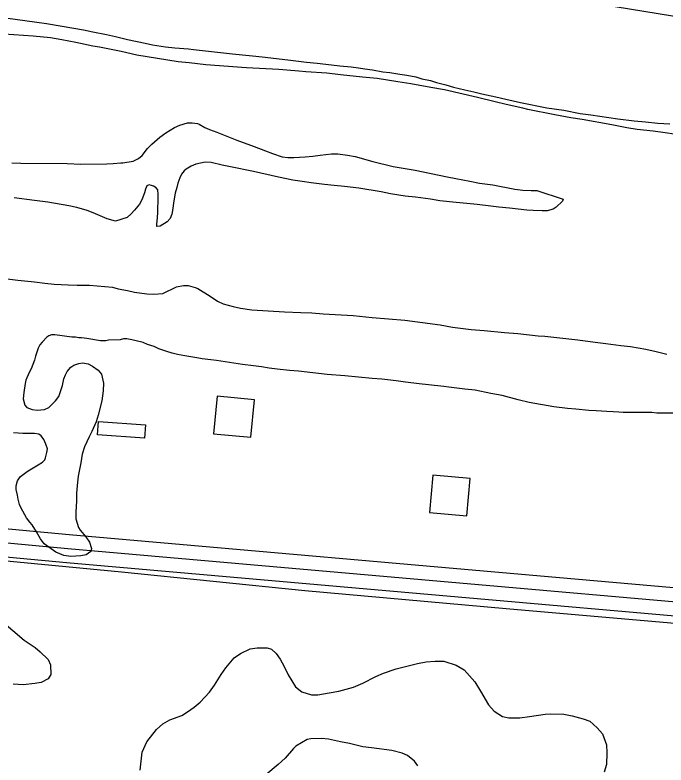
# Model space of a CAD drawing. Extents: x 3297735 to 3335592, y 670436 to 695807.
# Drawn here: x 3302214 to 3302907, y 677790 to 678589 of the extents above; entities that cross this region are included whole.
import ezdxf

# ---------------------------------------------------------------- set-up
doc = ezdxf.new("R2010")
doc.units = 0
for name, color, linetype in [('V-BLDG-OTLN', 7, 'Continuous'), ('V-ROAD-CNTR', 7, 'Continuous'), ('V-SITE-VEGE', 7, 'Continuous'), ('V-TOPO-SHOR', 7, 'Continuous')]:
    doc.layers.add(name, color=color, linetype=linetype)

msp = doc.modelspace()

# ---------------------------------------------------------------- linework, layer by layer
at = {"layer": 'V-BLDG-OTLN'}
for points in [[(3302424.96, 678143.16), (3302464.78, 678139.37), (3302468.57, 678179.19), (3302428.75, 678182.98)], [(3302351.46, 678138.57), (3302301.59, 678142.13), (3302302.59, 678156.09), (3302352.46, 678152.53)], [(3302654.98, 678059.16), (3302694.83, 678055.68), (3302698.31, 678095.53), (3302658.46, 678099)]]:
    msp.add_lwpolyline(points, close=True, dxfattribs=at)
at = {"layer": 'V-ROAD-CNTR'}
for points in [[(3303372.33, 677938.8), (3302271.32, 678035.41), (3301857.42, 678074.02)], [(3303371.02, 677923.85), (3302269.97, 678020.47), (3301856.03, 678059.08)], [(3303369.71, 677908.91), (3302268.61, 678005.54), (3301854.64, 678044.15)]]:
    msp.add_lwpolyline(points, dxfattribs=at)
at = {"layer": 'V-SITE-VEGE'}
for p, q in [((3302203.56, 678586.23), (3302247.24, 678580.07)), ((3302247.24, 678580.07), (3302276.35, 678575.04)), ((3302232.91, 678566.64), (3302202.14, 678568.65)), ((3302276.35, 678575.04), (3302286.79, 678573.37)), ((3302286.79, 678573.37), (3302296.4, 678571.14)), ((3302296.4, 678571.14), (3302311.23, 678568.35)), ((3302311.23, 678568.35), (3302320.57, 678566.41)), ((3302251.59, 678564.67), (3302232.91, 678566.64)), ((3302263.68, 678562.71), (3302251.59, 678564.67)), ((3302278.51, 678559.93), (3302263.68, 678562.71)), ((3302296.63, 678556.03), (3302278.51, 678559.93)), ((3302320.57, 678566.41), (3302333.48, 678563.07)), ((3302333.48, 678563.07), (3302352.15, 678559.18)), ((3302303.78, 678554.91), (3302296.63, 678556.03)), ((3302326.84, 678550.18), (3302303.78, 678554.91)), ((3302352.15, 678559.18), (3302360.11, 678557.23)), ((3302360.11, 678557.23), (3302373.85, 678555.27)), ((3302373.85, 678555.27), (3302384.01, 678554.15)), ((3302384.01, 678554.15), (3302398.3, 678553.01)), ((3302398.3, 678553.01), (3302403.79, 678552.44)), ((3302403.79, 678552.44), (3302419.72, 678550.47)), ((3302343.32, 678546.56), (3302326.84, 678550.18)), ((3302387.27, 678539.3), (3302343.32, 678546.56)), ((3302419.72, 678550.47), (3302445.27, 678547.66)), ((3302445.27, 678547.66), (3302470.27, 678545.4)), ((3302470.27, 678545.4), (3302480.16, 678544.27)), ((3302480.16, 678544.27), (3302507.08, 678540.9)), ((3302399.08, 678538.17), (3302387.27, 678539.3)), ((3302416.94, 678536.2), (3302399.08, 678538.17)), ((3302460.07, 678533.06), (3302416.94, 678536.2)), ((3302507.08, 678540.9), (3302524.11, 678538.93)), ((3302524.11, 678538.93), (3302535.38, 678537.8)), ((3302535.38, 678537.8), (3302550.48, 678536.11)), ((3302550.48, 678536.11), (3302559.55, 678534.99)), ((3302494.41, 678531.04), (3302460.07, 678533.06)), ((3302515.84, 678529.33), (3302494.41, 678531.04)), ((3302523.26, 678528.49), (3302515.84, 678529.33)), ((3302545.79, 678527.06), (3302523.26, 678528.49)), ((3302559.55, 678534.99), (3302571.64, 678533.85)), ((3302571.64, 678533.85), (3302579.33, 678532.73)), ((3302579.33, 678532.73), (3302586.2, 678531.89)), ((3302586.2, 678531.89), (3302594.16, 678530.77)), ((3302594.16, 678530.77), (3302605.42, 678528.54)), ((3302605.42, 678528.54), (3302612.84, 678527.97)), ((3302612.84, 678527.97), (3302623.55, 678526.02)), ((3302560.35, 678525.36), (3302545.79, 678527.06)), ((3302583.7, 678522.83), (3302560.35, 678525.36)), ((3302599.36, 678521.42), (3302583.7, 678522.83)), ((3302621.33, 678518.06), (3302599.36, 678521.42)), ((3302623.55, 678526.02), (3302630.69, 678525.18)), ((3302630.69, 678525.18), (3302640.58, 678523.23)), ((3302640.58, 678523.23), (3302646.9, 678521.29)), ((3302646.9, 678521.29), (3302656.23, 678519.34)), ((3302635.07, 678515.82), (3302621.33, 678518.06)), ((3302656.49, 678511.92), (3302635.07, 678515.82)), ((3302656.23, 678519.34), (3302662.55, 678517.12)), ((3302671.05, 678509.41), (3302656.49, 678511.92)), ((3302662.55, 678517.12), (3302672.43, 678514.62)), ((3302672.43, 678514.62), (3302680.4, 678512.4)), ((3302680.4, 678512.4), (3302692.75, 678509.35)), ((3302706.2, 678501.34), (3302671.05, 678509.41)), ((3302692.75, 678509.35), (3302702.09, 678507.4)), ((3302702.09, 678507.4), (3302710.88, 678505.18)), ((3302710.88, 678505.18), (3302725.71, 678501.84)), ((3302724.87, 678496.62), (3302706.2, 678501.34)), ((3302736.68, 678493.84), (3302724.87, 678496.62)), ((3302725.71, 678501.84), (3302736.14, 678499.61)), ((3302736.14, 678499.61), (3302751.8, 678496)), ((3302751.8, 678496), (3302780.08, 678490.43)), ((3302754.25, 678489.95), (3302736.68, 678493.84)), ((3302759.75, 678488.56), (3302754.25, 678489.95)), ((3302788.31, 678482.71), (3302759.75, 678488.56)), ((3302780.08, 678490.43), (3302797.94, 678487.63)), ((3302797.94, 678487.63), (3302815.52, 678484.29)), ((3302805.61, 678479.64), (3302788.31, 678482.71)), ((3302817.7, 678477.68), (3302805.61, 678479.64)), ((3302815.52, 678484.29), (3302826.78, 678482.88)), ((3302826.78, 678482.88), (3302855.62, 678478.68)), ((3302383.51, 678469.24), (3302389.29, 678471.97)), ((3302389.29, 678471.97), (3302397.26, 678474.15)), ((3302397.26, 678474.15), (3302402.48, 678474.13)), ((3302402.48, 678474.13), (3302407.98, 678473.57)), ((3302407.98, 678473.57), (3302409.9, 678472.74)), ((3302409.9, 678472.74), (3302415.94, 678469.42)), ((3302849.01, 678472.1), (3302817.7, 678477.68)), ((3302864.94, 678469.04), (3302849.01, 678472.1)), ((3302855.62, 678478.68), (3302872.93, 678476.44)), ((3302872.93, 678476.44), (3302885.01, 678475.3)), ((3302885.01, 678475.3), (3302897.92, 678473.9)), ((3302897.92, 678473.9), (3302910.84, 678473.31)), ((3302367.82, 678459.11), (3302374.15, 678463.77)), ((3302374.15, 678463.77), (3302383.51, 678469.24)), ((3302415.94, 678469.42), (3302420.6, 678467.21)), ((3302420.6, 678467.21), (3302428.56, 678464.44)), ((3302428.56, 678464.44), (3302433.77, 678462.23)), ((3302875.92, 678467.36), (3302864.94, 678469.04)), ((3302893.23, 678465.39), (3302875.92, 678467.36)), ((3302905.87, 678463.71), (3302893.23, 678465.39)), ((3302925.09, 678460.91), (3302905.87, 678463.71)), ((3302359.28, 678451.71), (3302367.82, 678459.11)), ((3302433.77, 678462.23), (3302449.7, 678455.87)), ((3302449.7, 678455.87), (3302468.36, 678449.22)), ((3302354.6, 678447.06), (3302359.28, 678451.71)), ((3302468.36, 678449.22), (3302480.44, 678444.52)), ((3302345.22, 678436.36), (3302349.08, 678439.65)), ((3302349.08, 678439.65), (3302354.6, 678447.06)), ((3302480.44, 678444.52), (3302487.85, 678441.48)), ((3302487.85, 678441.48), (3302498.01, 678438.15)), ((3302530.71, 678438.89), (3302538.68, 678439.97)), ((3302538.68, 678439.97), (3302550.5, 678441.31)), ((3302550.5, 678441.31), (3302557.37, 678441.29)), ((3302557.37, 678441.29), (3302567.81, 678439.89)), ((3302567.81, 678439.89), (3302575.78, 678438.49)), ((3302210.29, 678431.78), (3302219.91, 678431.21)), ((3302318.28, 678430.94), (3302326.25, 678431.74)), ((3302326.25, 678431.74), (3302328.45, 678431.74)), ((3302328.45, 678431.74), (3302339.45, 678433.63)), ((3302339.45, 678433.63), (3302345.22, 678436.36)), ((3302416.11, 678432.33), (3302406.21, 678430.43)), ((3302422.7, 678432.04), (3302416.11, 678432.33)), ((3302434.23, 678429.26), (3302422.7, 678432.04)), ((3302498.01, 678438.15), (3302504.05, 678437.31)), ((3302504.05, 678437.31), (3302510.65, 678437.29)), ((3302510.65, 678437.29), (3302522.47, 678438.09)), ((3302522.47, 678438.09), (3302530.71, 678438.89)), ((3302575.78, 678438.49), (3302594.72, 678432.95)), ((3302594.72, 678432.95), (3302616.14, 678427.67)), ((3302219.91, 678431.21), (3302269.37, 678431.08)), ((3302269.37, 678431.08), (3302283.93, 678430.21)), ((3302283.93, 678430.21), (3302311.41, 678430.69)), ((3302311.41, 678430.69), (3302318.28, 678430.94)), ((3302396.03, 678424.96), (3302393.83, 678423.32)), ((3302401.26, 678427.97), (3302396.03, 678424.96)), ((3302406.21, 678430.43), (3302401.26, 678427.97)), ((3302443.3, 678427.31), (3302434.23, 678429.26)), ((3302467.74, 678422.57), (3302443.3, 678427.31)), ((3302616.14, 678427.67), (3302639.76, 678423.76)), ((3302639.76, 678423.76), (3302673.82, 678416.79)), ((3302390.79, 678419.48), (3302389.14, 678415.64)), ((3302393.83, 678423.32), (3302390.79, 678419.48)), ((3302494.38, 678416.45), (3302467.74, 678422.57)), ((3302509.48, 678413.39), (3302494.38, 678416.45)), ((3302673.82, 678416.79), (3302683.16, 678415.12)), ((3302356.41, 678408.31), (3302354.22, 678407.21)), ((3302358.89, 678407.48), (3302356.41, 678408.31)), ((3302387.2, 678410.15), (3302386.08, 678405.48)), ((3302389.14, 678415.64), (3302387.2, 678410.15)), ((3302519.37, 678411.72), (3302509.48, 678413.39)), ((3302528.99, 678410.32), (3302519.37, 678411.72)), ((3302543.27, 678408.63), (3302528.99, 678410.32)), ((3302553.44, 678407.5), (3302543.27, 678408.63)), ((3302683.16, 678415.12), (3302697.98, 678412.06)), ((3302697.98, 678412.06), (3302708.15, 678410.11)), ((3302708.15, 678410.11), (3302722.43, 678408.14)), ((3302722.43, 678408.14), (3302745.78, 678403.69)), ((3302351.72, 678399.8), (3302348.68, 678392.39)), ((3302352.56, 678403.65), (3302351.72, 678399.8)), ((3302354.22, 678407.21), (3302352.56, 678403.65)), ((3302361.08, 678406.92), (3302358.89, 678407.48)), ((3302364.1, 678404.99), (3302361.08, 678406.92)), ((3302365.74, 678402.79), (3302364.1, 678404.99)), ((3302366.28, 678397.84), (3302365.74, 678402.79)), ((3302386.08, 678405.48), (3302384.14, 678399.44)), ((3302564.43, 678406.65), (3302553.44, 678407.5)), ((3302579.81, 678404.69), (3302564.43, 678406.65)), ((3302603.7, 678400.77), (3302579.81, 678404.69)), ((3302613.32, 678398.82), (3302603.7, 678400.77)), ((3302745.78, 678403.69), (3302754.29, 678402.56)), ((3302754.29, 678402.56), (3302763.36, 678402.26)), ((3302763.36, 678402.26), (3302769.41, 678402.25)), ((3302769.41, 678402.25), (3302797.14, 678393.11)), ((3302234.36, 678391.6), (3302212.66, 678394.41)), ((3302348.68, 678392.39), (3302346.19, 678387.72)), ((3302366.25, 678389.04), (3302366.28, 678397.84)), ((3302384.14, 678399.44), (3302382.75, 678391.2)), ((3302629.25, 678396.3), (3302613.32, 678398.82)), ((3302640.24, 678395.18), (3302629.25, 678396.3)), ((3302656.17, 678392.94), (3302640.24, 678395.18)), ((3302666.06, 678391.26), (3302656.17, 678392.94)), ((3302797.14, 678393.11), (3302796.58, 678390.91)), ((3302248.65, 678389.64), (3302234.36, 678391.6)), ((3302271.17, 678385.73), (3302248.65, 678389.64)), ((3302279.41, 678384.06), (3302271.17, 678385.73)), ((3302290.67, 678381), (3302279.41, 678384.06)), ((3302346.19, 678387.72), (3302340.95, 678381.14)), ((3302365.68, 678378.88), (3302365.69, 678384.93)), ((3302365.69, 678384.93), (3302366.25, 678389.04)), ((3302382.75, 678391.2), (3302381.35, 678381.04)), ((3302683.36, 678389.29), (3302666.06, 678391.26)), ((3302694.9, 678388.43), (3302683.36, 678389.29)), ((3302705.89, 678387.31), (3302694.9, 678388.43)), ((3302720.45, 678385.62), (3302705.89, 678387.31)), ((3302728.69, 678384.5), (3302720.45, 678385.62)), ((3302740.23, 678383.36), (3302728.69, 678384.5)), ((3302789.69, 678384.33), (3302786.66, 678382.42)), ((3302796.58, 678390.91), (3302789.69, 678384.33)), ((3302296.98, 678378.52), (3302290.67, 678381)), ((3302311.8, 678371.88), (3302296.98, 678378.52)), ((3302337.37, 678377.31), (3302332.96, 678373.47)), ((3302340.95, 678381.14), (3302337.37, 678377.31)), ((3302365.39, 678373.38), (3302365.68, 678378.88)), ((3302380.51, 678376.92), (3302378.85, 678372.52)), ((3302381.35, 678381.04), (3302380.51, 678376.92)), ((3302758.63, 678381.4), (3302740.23, 678383.36)), ((3302765.5, 678380.82), (3302758.63, 678381.4)), ((3302774.84, 678380.53), (3302765.5, 678380.82)), ((3302780.34, 678380.51), (3302774.84, 678380.53)), ((3302786.66, 678382.42), (3302780.34, 678380.51)), ((3302320.59, 678369.66), (3302311.8, 678371.88)), ((3302332.96, 678373.47), (3302320.59, 678369.66)), ((3302364.54, 678365.97), (3302365.39, 678373.38)), ((3302375.82, 678368.96), (3302368.39, 678364.31)), ((3302378.85, 678372.52), (3302375.82, 678368.96)), ((3302364.54, 678363.77), (3302364.54, 678365.97)), ((3302368.39, 678364.31), (3302364.54, 678363.77)), ((3302202.54, 678308.43), (3302216.55, 678306.74)), ((3302216.55, 678306.74), (3302234.4, 678304.77)), ((3302234.4, 678304.77), (3302245.39, 678303.36)), ((3302245.39, 678303.36), (3302255.56, 678302.51)), ((3302255.56, 678302.51), (3302270.39, 678301.65)), ((3302270.39, 678301.65), (3302279.73, 678301.35)), ((3302279.73, 678301.35), (3302292.93, 678301.31)), ((3302292.93, 678301.31), (3302317.38, 678299.32)), ((3302317.38, 678299.32), (3302323.42, 678297.66)), ((3302323.42, 678297.66), (3302333.3, 678295.71)), ((3302370.94, 678292.58), (3302385.8, 678299.69)), ((3302385.8, 678299.69), (3302392.95, 678301.04)), ((3302392.95, 678301.04), (3302398.17, 678301.03)), ((3302398.17, 678301.03), (3302405.58, 678299.08)), ((3302405.58, 678299.08), (3302408.33, 678297.7)), ((3302408.33, 678297.7), (3302421.5, 678289.7)), ((3302333.3, 678295.71), (3302340.99, 678294.04)), ((3302340.99, 678294.04), (3302353.9, 678292.08)), ((3302353.9, 678292.08), (3302361.6, 678291.78)), ((3302361.6, 678291.78), (3302370.94, 678292.58)), ((3302421.5, 678289.7), (3302429.45, 678284.45)), ((3302429.45, 678284.45), (3302435.49, 678281.42)), ((3302435.49, 678281.42), (3302445.92, 678278.64)), ((3302445.92, 678278.64), (3302453.61, 678276.97)), ((3302453.61, 678276.97), (3302465.97, 678275.01)), ((3302465.97, 678275.01), (3302500.59, 678273)), ((3302500.59, 678273), (3302518.17, 678272.12)), ((3302518.17, 678272.12), (3302529.71, 678271.82)), ((3302529.71, 678271.82), (3302541.8, 678270.96)), ((3302541.8, 678270.96), (3302573.67, 678268.95)), ((3302573.67, 678268.95), (3302594, 678266.97)), ((3302594, 678266.97), (3302628.89, 678264.13)), ((3302628.89, 678264.13), (3302666.52, 678259.08)), ((3302666.52, 678259.08), (3302679.43, 678256.58)), ((3302679.43, 678256.58), (3302699.48, 678254.33)), ((3302252.66, 678248.66), (3302249.64, 678247.57)), ((3302256.24, 678248.65), (3302252.66, 678248.66)), ((3302274.09, 678245.85), (3302256.24, 678248.65)), ((3302699.48, 678254.33), (3302713.22, 678253.19)), ((3302713.22, 678253.19), (3302734.92, 678250.93)), ((3302734.92, 678250.93), (3302748.93, 678249.8)), ((3302748.93, 678249.8), (3302770.64, 678247.54)), ((3302242.48, 678240.72), (3302240, 678237.7)), ((3302247.71, 678245.93), (3302242.48, 678240.72)), ((3302249.64, 678247.57), (3302247.71, 678245.93)), ((3302277.94, 678245.84), (3302274.09, 678245.85)), ((3302281.78, 678245.29), (3302277.94, 678245.84)), ((3302284.53, 678245.28), (3302281.78, 678245.29)), ((3302290.3, 678244.71), (3302284.53, 678245.28)), ((3302304.85, 678242.2), (3302290.3, 678244.71)), ((3302310.35, 678242.18), (3302304.85, 678242.2)), ((3302313.38, 678242.72), (3302310.35, 678242.18)), ((3302325.74, 678243.24), (3302313.38, 678242.72)), ((3302329.32, 678244.06), (3302325.74, 678243.24)), ((3302332.89, 678244.05), (3302329.32, 678244.06)), ((3302338.11, 678243.21), (3302332.89, 678244.05)), ((3302342.78, 678242.1), (3302338.11, 678243.21)), ((3302350.19, 678240.15), (3302342.78, 678242.1)), ((3302354.86, 678238.22), (3302350.19, 678240.15)), ((3302770.64, 678247.54), (3302777.78, 678246.97)), ((3302777.78, 678246.97), (3302812.94, 678243.03)), ((3302812.94, 678243.03), (3302831.35, 678240.78)), ((3302831.35, 678240.78), (3302842.88, 678239.1)), ((3302238.34, 678234.13), (3302235.56, 678225.62)), ((3302240, 678237.7), (3302238.34, 678234.13)), ((3302361.99, 678236), (3302354.86, 678238.22)), ((3302366.66, 678233.51), (3302361.99, 678236)), ((3302375.17, 678230.74), (3302366.66, 678233.51)), ((3302842.88, 678239.1), (3302858.54, 678237.13)), ((3302858.54, 678237.13), (3302868.98, 678236.01)), ((3302868.98, 678236.01), (3302885.19, 678233.22)), ((3302885.19, 678233.22), (3302896.44, 678230.71)), ((3302235.56, 678225.62), (3302234.46, 678221.51)), ((3302380.94, 678229.08), (3302375.17, 678230.74)), ((3302386.7, 678227.69), (3302380.94, 678229.08)), ((3302394.39, 678226.02), (3302386.7, 678227.69)), ((3302407.3, 678224.06), (3302394.39, 678226.02)), ((3302412.8, 678222.95), (3302407.3, 678224.06)), ((3302896.44, 678230.71), (3302907.7, 678227.93)), ((3302234.46, 678221.51), (3302230.86, 678212.17)), ((3302273.18, 678213.98), (3302276.21, 678216.17)), ((3302276.21, 678216.17), (3302281.71, 678218.08)), ((3302281.71, 678218.08), (3302285.56, 678218.62)), ((3302285.56, 678218.62), (3302291.6, 678217.5)), ((3302291.6, 678217.5), (3302296.26, 678215.02)), ((3302422.14, 678221.83), (3302412.8, 678222.95)), ((3302428.18, 678220.98), (3302422.14, 678221.83)), ((3302455.92, 678216.79), (3302428.18, 678220.98)), ((3302467.46, 678215.38), (3302455.92, 678216.79)), ((3302228.65, 678208.33), (3302225.33, 678200.1)), ((3302230.86, 678212.17), (3302228.65, 678208.33)), ((3302267.39, 678205.75), (3302269.32, 678209.32)), ((3302269.32, 678209.32), (3302273.18, 678213.98)), ((3302296.26, 678215.02), (3302302.3, 678210.88)), ((3302302.3, 678210.88), (3302305.86, 678206.75)), ((3302475.98, 678214.53), (3302467.46, 678215.38)), ((3302484.21, 678213.14), (3302475.98, 678214.53)), ((3302492.73, 678212.02), (3302484.21, 678213.14)), ((3302505.92, 678210.61), (3302492.73, 678212.02)), ((3302515.53, 678209.76), (3302505.92, 678210.61)), ((3302546.02, 678206.38), (3302515.53, 678209.76)), ((3302225.33, 678200.1), (3302224.49, 678196.53)), ((3302264.33, 678194.49), (3302265.73, 678201.64)), ((3302265.73, 678201.64), (3302267.39, 678205.75)), ((3302305.86, 678206.75), (3302308.03, 678197.12)), ((3302564.98, 678204.95), (3302546.02, 678206.38)), ((3302593.83, 678202.12), (3302564.98, 678204.95)), ((3302604.27, 678201.27), (3302593.83, 678202.12)), ((3302619.65, 678199.31), (3302604.27, 678201.27)), ((3302224.49, 678196.53), (3302223.09, 678186.91)), ((3302262.95, 678190.38), (3302264.33, 678194.49)), ((3302308.03, 678197.12), (3302307.73, 678188.88)), ((3302629.54, 678198.18), (3302619.65, 678199.31)), ((3302644.1, 678196.22), (3302629.54, 678198.18)), ((3302653.99, 678195.37), (3302644.1, 678196.22)), ((3302670.19, 678193.4), (3302653.99, 678195.37)), ((3302675.69, 678192.84), (3302670.19, 678193.4)), ((3302692.44, 678190.59), (3302675.69, 678192.84)), ((3302223.09, 678186.91), (3302222.52, 678180.32)), ((3302260.18, 678182.96), (3302262.95, 678190.38)), ((3302307.73, 678188.88), (3302306.06, 678178.17)), ((3302703.71, 678189.46), (3302692.44, 678190.59)), ((3302720.46, 678186.12), (3302703.71, 678189.46)), ((3302732.27, 678183.89), (3302720.46, 678186.12)), ((3302222.52, 678180.32), (3302224.16, 678173.72)), ((3302249.71, 678171.18), (3302256.87, 678178.3)), ((3302256.87, 678178.3), (3302260.18, 678182.96)), ((3302306.06, 678178.17), (3302302.17, 678163.07)), ((3302749.57, 678179.17), (3302732.27, 678183.89)), ((3302761.1, 678176.39), (3302749.57, 678179.17)), ((3302787.47, 678171.65), (3302761.1, 678176.39)), ((3302224.16, 678173.72), (3302226.35, 678171.24)), ((3302226.35, 678171.24), (3302231.84, 678169.03)), ((3302231.84, 678169.03), (3302237.33, 678168.19)), ((3302237.33, 678168.19), (3302245.03, 678168.99)), ((3302245.03, 678168.99), (3302249.71, 678171.18)), ((3302802.03, 678169.96), (3302787.47, 678171.65)), ((3302810.82, 678169.39), (3302802.03, 678169.96)), ((3302824.56, 678167.98), (3302810.82, 678169.39)), ((3302302.17, 678163.07), (3302299.95, 678155.65)), ((3302832.52, 678167.68), (3302824.56, 678167.98)), ((3302843.79, 678166.83), (3302832.52, 678167.68)), ((3302850.38, 678166.54), (3302843.79, 678166.83)), ((3302856.43, 678165.97), (3302850.38, 678166.54)), ((3302861.1, 678165.68), (3302856.43, 678165.97)), ((3302891.6, 678165.6), (3302861.1, 678165.68)), ((3302897.09, 678165.04), (3302891.6, 678165.6)), ((3302920.18, 678164.97), (3302897.09, 678165.04)), ((3302299.95, 678155.65), (3302295.53, 678145.5)), ((3302222.16, 678143.5), (3302211.99, 678144.08)), ((3302295.53, 678145.5), (3302292.49, 678139.73)), ((3302234.52, 678143.46), (3302222.16, 678143.5)), ((3302239.19, 678142.63), (3302234.52, 678143.46)), ((3302241.66, 678140.97), (3302239.19, 678142.63)), ((3302244.39, 678137.12), (3302241.66, 678140.97)), ((3302246.58, 678131.89), (3302244.39, 678137.12)), ((3302292.49, 678139.73), (3302287.79, 678129.31)), ((3302248.21, 678126.94), (3302246.58, 678131.89)), ((3302287.79, 678129.31), (3302285.29, 678121.34)), ((3302246.27, 678117.6), (3302247.65, 678123.1)), ((3302247.65, 678123.1), (3302248.21, 678126.94)), ((3302285.29, 678121.34), (3302283.9, 678112.01)), ((3302238.28, 678109.93), (3302242.96, 678112.94)), ((3302242.96, 678112.94), (3302245.43, 678115.41)), ((3302245.43, 678115.41), (3302246.27, 678117.6)), ((3302227.82, 678103.64), (3302238.28, 678109.93)), ((3302283.9, 678112.01), (3302281.11, 678098)), ((3302217.63, 678095.14), (3302219.56, 678097.62)), ((3302219.56, 678097.62), (3302225.06, 678101.72)), ((3302225.06, 678101.72), (3302227.82, 678103.64)), ((3302281.11, 678098), (3302280.27, 678091.41)), ((3302214.86, 678087.74), (3302216.52, 678092.95)), ((3302216.52, 678092.95), (3302217.63, 678095.14)), ((3302280.27, 678091.41), (3302279.14, 678079.87)), ((3302214.85, 678083.89), (3302214.86, 678087.74)), ((3302216.2, 678077.84), (3302214.85, 678083.89)), ((3302217.02, 678073.44), (3302216.2, 678077.84)), ((3302218.38, 678067.67), (3302217.02, 678073.44)), ((3302279.14, 678079.87), (3302279.12, 678071.62)), ((3302220.29, 678063.81), (3302218.38, 678067.67)), ((3302279.12, 678071.62), (3302278.53, 678059.54)), ((3302226.03, 678053.63), (3302220.29, 678063.81)), ((3302278.53, 678059.54), (3302278.51, 678052.39)), ((3302229.59, 678048.95), (3302226.03, 678053.63)), ((3302232.06, 678046.2), (3302229.59, 678048.95)), ((3302278.51, 678052.39), (3302281.24, 678043.32)), ((3302236.71, 678038.77), (3302232.06, 678046.2)), ((3302281.24, 678043.32), (3302283.15, 678040.56)), ((3302283.15, 678040.56), (3302289.18, 678033.4)), ((3302240.81, 678031.06), (3302236.71, 678038.77)), ((3302289.18, 678033.4), (3302293.01, 678027.62)), ((3302244.64, 678025.83), (3302240.81, 678031.06)), ((3302257.26, 678017), (3302244.64, 678025.83)), ((3302293.01, 678027.62), (3302295.19, 678021.02)), ((3302265.77, 678013.41), (3302257.26, 678017)), ((3302294.36, 678017.73), (3302289.4, 678014.17)), ((3302295.19, 678021.02), (3302294.36, 678017.73)), ((3302273.19, 678012.29), (3302265.77, 678013.41)), ((3302283.63, 678013.08), (3302273.19, 678012.29)), ((3302289.4, 678014.17), (3302283.63, 678013.08))]:
    msp.add_line(p, q, dxfattribs=at)
for points in [[(3302199.36, 677943.79), (3302223.48, 677923.39), (3302235, 677915.39), (3302240.49, 677910.98), (3302248.98, 677902.71), (3302251.44, 677896.94), (3302251.69, 677886.77), (3302248.93, 677882.1), (3302241.5, 677878), (3302234.9, 677876.92), (3302222.25, 677875.58), (3302211.82, 677876.43)], [(3302347.04, 677784.84), (3302349.01, 677803.79), (3302353.99, 677815.05), (3302364.47, 677828.21), (3302371.08, 677834.23), (3302378.51, 677838.33), (3302391.44, 677842.97), (3302397.22, 677846.8), (3302404.38, 677852.01), (3302410.99, 677857.21), (3302420.91, 677867.9), (3302426.15, 677875.3), (3302433.05, 677886.55), (3302438.29, 677893.68), (3302447.11, 677904.38), (3302453.72, 677909.03), (3302464.17, 677913.95), (3302471.6, 677915.03), (3302482.04, 677915), (3302486.71, 677913.61), (3302491.91, 677909.2), (3302496.02, 677902.87), (3302500.39, 677895.16), (3302504.49, 677886.36), (3302512.43, 677873.7), (3302519.01, 677868.19), (3302529.44, 677865.13)], [(3302529.44, 677865.13), (3302536.04, 677864.84), (3302548.13, 677867.01), (3302558.3, 677868.9), (3302574.25, 677873.26), (3302583.88, 677877.35), (3302597.92, 677884.46), (3302606.17, 677888.01), (3302619.37, 677892.65), (3302642.19, 677898.35), (3302651.54, 677900.25), (3302660.89, 677901.05), (3302670.23, 677901.03), (3302683.41, 677896.59), (3302691.91, 677891.62), (3302703.42, 677878.95), (3302709.44, 677869.05), (3302717.92, 677854.46), (3302723.67, 677847.57), (3302732.72, 677842.05)], [(3302732.72, 677842.05), (3302739.31, 677840.39), (3302751.13, 677840.35), (3302761.3, 677841.98), (3302778.07, 677844.4), (3302783.84, 677844.66), (3302797.85, 677844.35), (3302806.92, 677842.68), (3302818.45, 677839.62), (3302825.59, 677836.86), (3302833.54, 677829.69), (3302839.01, 677823.63), (3302843.38, 677811.8), (3302843.91, 677803.28), (3302843.6, 677790.92), (3302840.83, 677782.68)], [(3302642.73, 677789.54), (3302638.89, 677794.5), (3302631.49, 677800.28), (3302626, 677802.77), (3302615.01, 677805.55), (3302593.31, 677808.63), (3302583.98, 677809.75), (3302569.97, 677813.09), (3302560.08, 677815.04), (3302547.45, 677817.82), (3302540.03, 677818.39), (3302528.49, 677818.15), (3302524.64, 677817.33), (3302512.53, 677810.5), (3302510.33, 677807.75), (3302501.5, 677797.61), (3302493.79, 677790.76), (3302480.57, 677779.81)]]:
    msp.add_lwpolyline(points, dxfattribs=at)
at = {"layer": 'V-TOPO-SHOR'}
for points in [[(3303697.46, 678463.15), (3303630.06, 678474.9), (3303522.38, 678491.97), (3303397.04, 678512.62), (3303256.69, 678534.19), (3303103.09, 678557.56), (3302972.46, 678578.22), (3302809.16, 678605.16), (3302604.38, 678639.27), (3302448.17, 678658.8)], [(3303268.1, 677908.72), (3303120.79, 677923.71), (3302936.27, 677939.22), (3302736.75, 677956.54), (3302522.21, 677975.66), (3302327.11, 677995.61), (3302108.16, 678016.51), (3301925.41, 678032.9), (3301858.35, 678038.7)]]:
    msp.add_lwpolyline(points, dxfattribs=at)

doc.saveas('drawing.dxf')
